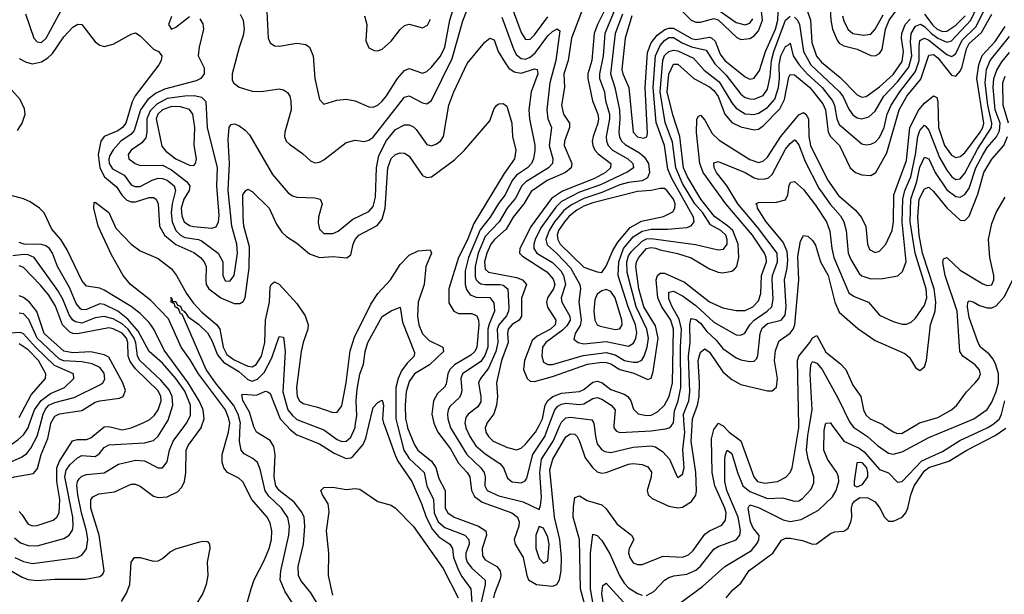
# Model space of a CAD drawing. Header units: inches. Extents: x 501365 to 657855, y 482276 to 547543.
# Tile 345 of 656: x 604253 to 608646, y 499246 to 501812. Entities that reach past the tile are written whole.
import ezdxf

# ---------------------------------------------------------------- set-up
doc = ezdxf.new("R2010")
doc.units = ezdxf.units.IN
doc.header["$MEASUREMENT"] = 0
doc.layers.add('A6409', color=7, linetype='Continuous')
doc.layers.add('A6500', color=7, linetype='Continuous')

msp = doc.modelspace()

# ---------------------------------------------------------------- linework, layer by layer
at = {"layer": 'A6409', "color": 5}
for points, elevation in [([(603941.4, 500000), (603943.6, 499983.6), (603993.4, 499873.4), (604017.1, 499797.1), (604030, 499774.8), (604050, 499753), (604070, 499739.6), (604090, 499734.6), (604130, 499741), (604230, 499770.1), (604313.9, 499786.1), (604332.1, 499807.9), (604348.6, 499870), (604378.7, 499941.3), (604390.1, 500000)], 2320), ([(603976.8, 500000), (603977.2, 499997.2), (603988, 499968), (604024.5, 499904.5), (604050, 499820.1), (604070, 499798.6), (604090, 499793.7), (604164, 499816), (604261.2, 499858.8), (604284.7, 499875.3), (604301.9, 499898.1), (604330, 499951.4), (604343.4, 500000)], 2340), ([(604017.9, 500000), (604030, 499974.2), (604066.5, 499930), (604090, 499882.6), (604107.3, 499867.3), (604130, 499864.2), (604170, 499882.9), (604245, 499935), (604270, 499958.7), (604290.2, 499990), (604293.8, 500000)], 2360), ([(604190, 499365.7), (604263, 499323), (604290, 499311.6), (604330, 499307), (604410, 499313.8), (604546.7, 499313.3), (604610, 499324.8), (604623.9, 499336.1), (604629.9, 499350.1), (604607.1, 499510), (604569.7, 499630), (604570, 499668), (604579.4, 499680.6), (604605.4, 499694.6), (604676.3, 499703.7), (604750, 499737.1), (604770, 499737.4), (604790, 499728.6), (604850, 499684.1), (604870, 499678.9), (604910, 499681.5), (604957.1, 499702.9), (604975.8, 499724.2), (604987.9, 499750), (604994.5, 499790), (604995.9, 499890), (605004.4, 499910), (605062, 499990), (605065.6, 500000)], 2220), ([(604230, 499498.2), (604255.8, 499475.8), (604290, 499463.3), (604330, 499461.8), (604450, 499495), (604473.1, 499510), (604487.7, 499532.3), (604491.5, 499550), (604489, 499591), (604454.6, 499770), (604460.4, 499799.6), (604475.9, 499824.1), (604510, 499855.5), (604530, 499866), (604590, 499861.3), (604606.9, 499873.1), (604630, 499901.6), (604650, 499912.8), (604810, 499921.7), (604850, 499933.3), (604870, 499952), (604900.3, 500000)], 2260), ([(604230.8, 499410.8), (604270, 499392.3), (604310, 499383.8), (604509.8, 499410.2), (604530, 499420.8), (604550, 499449), (604556.5, 499490), (604551.3, 499530), (604528.2, 499610), (604511.9, 499690), (604507.9, 499732.1), (604509.9, 499750.1), (604517.7, 499762.3), (604530, 499773.1), (604550, 499780.4), (604630, 499788.4), (604692.9, 499827.1), (604770, 499845.6), (604810, 499841.9), (604870, 499810.2), (604890, 499811.2), (604910, 499837.6), (604921.2, 499890), (604937, 499930), (604989.9, 500000)], 2240), ([(604250, 499615.5), (604262.9, 499602.9), (604290, 499559.8), (604310, 499551.8), (604330, 499552.5), (604402.7, 499577.3), (604418, 499590), (604429.1, 499610), (604431.2, 499668.8), (604418, 499750), (604418.9, 499810), (604430, 499840.5), (604488.1, 499931.9), (604510, 499937.9), (604550, 499936.7), (604570, 499944.1), (604630, 499993.2), (604650, 499995.5), (604710, 499980.9), (604750, 499989.7), (604775.3, 500000)], 2280), ([(605250.9, 499150), (605285, 499270), (605298.6, 499310), (605343.9, 499396.1), (605365.8, 499450), (605375.9, 499490), (605378.4, 499530), (605370, 499565.4), (605356.7, 499590), (605288.2, 499670), (605248.4, 499748.4), (605230, 499764.2), (605179.3, 499790), (605163, 499810), (605155.8, 499835.8), (605156.4, 499870), (605185.1, 499970), (605188.5, 500000)], 2180), ([(605493.8, 499170), (605436.5, 499256.5), (605415.4, 499310), (605417.2, 499350), (605454, 499510), (605457.3, 499550), (605449.3, 499589.3), (605421.6, 499630), (605364.1, 499684.1), (605347.4, 499707.4), (605325, 499805), (605314.3, 499834.3), (605293.1, 499853.1), (605253.8, 499873.8), (605241.2, 499890), (605234, 499930), (605236.8, 500000)], 2160), ([(605590, 499188.4), (605551.9, 499251.9), (605507.4, 499307.4), (605496.7, 499330), (605494.9, 499370), (605519.7, 499470), (605524.6, 499550), (605521.9, 499590), (605512, 499612), (605477.4, 499657.4), (605410, 499708.9), (605395.9, 499730), (605388.2, 499770), (605393.2, 499870), (605386.4, 499906.4), (605370, 499932.9), (605310, 499970.6), (605296.5, 499996.5), (605295.5, 500000)], 2140), ([(605442.7, 500000), (605460.6, 499980.6), (605490, 499958.8), (605590, 499918.2), (605656.1, 499876.1), (605710, 499852.8), (605730, 499855.1), (605738.8, 499861.2), (605785.8, 499914.2), (605797.2, 499942.8), (605810.8, 500000)], 2140), ([(605558.5, 500000), (605610, 499979.7), (605670, 499936.5), (605690, 499927.9), (605710, 499930.1), (605730, 499947.9), (605748.9, 499991.1), (605750.2, 500000)], 2160), ([(605880.1, 500000), (605927.6, 499867.6), (605940.6, 499840.6), (606002.8, 499750), (606046.7, 499646.7), (606065.7, 499590), (606094.7, 499534.7), (606122.5, 499502.5), (606171.8, 499470), (606184.3, 499450), (606188.2, 499410), (606210, 499353.1), (606225, 499325), (606265.2, 499270), (606270.3, 499209.7)], 2140), ([(605938.4, 500000), (605967.4, 499890), (605990, 499852.4), (606057.2, 499790), (606069.6, 499729.6), (606098.6, 499670), (606101.8, 499610), (606120.7, 499570), (606150, 499544.2), (606238.8, 499510), (606256.8, 499490), (606257.7, 499470), (606243.6, 499430), (606243.1, 499410), (606250.1, 499390), (606270, 499362.7), (606329, 499309), (606330.4, 499290), (606311.6, 499210)], 2160), ([(605980.9, 500000), (605983, 499990), (606014, 499914), (606029.4, 499890), (606090, 499840.1), (606110, 499812.5), (606123.1, 499763.1), (606150.7, 499710), (606150.9, 499630.9), (606162.8, 499610), (606190.7, 499590.7), (606300.5, 499550), (606332.8, 499530), (606336.2, 499510), (606316.3, 499450), (606318.3, 499418.3), (606330, 499400.3), (606382.4, 499370), (606396.8, 499350), (606399, 499330), (606395, 499310), (606370.7, 499250), (606367.6, 499230)], 2180), ([(606104.8, 500000), (606117.9, 499970), (606175.4, 499895.4), (606211, 499831), (606249, 499790), (606261, 499770), (606269.3, 499709.3), (606282.6, 499682.6), (606316.9, 499656.9), (606449.3, 499610), (606474.3, 499590), (606481.6, 499570), (606479.5, 499550), (606459.1, 499490), (606464.1, 499470), (606499.3, 499410), (606515.1, 499330), (606523.8, 499310), (606558.9, 499290), (606630, 499282.7), (606650, 499290.1), (606661.3, 499310), (606669, 499351), (606670.3, 499410), (606662.9, 499490), (606638.5, 499590), (606618.3, 499801.7), (606631.9, 499850), (606690, 499949.6), (606710, 499963.1), (606730, 499960.4), (606740.1, 499950), (606751.3, 499930), (606775.2, 499855.2), (606810, 499810.1), (606830, 499792.3), (606850, 499787.2), (606870, 499789.3), (606970, 499827.6), (606990.5, 499830.5), (607030, 499826), (607055.2, 499815.2), (607071.3, 499791.3), (607071, 499770), (607052.3, 499710), (607057.3, 499690), (607074.4, 499674.4), (607150, 499639.6), (607190, 499631.7), (607210, 499635.7), (607250, 499660.1), (607270, 499689.3), (607272.3, 499707.7), (607270.3, 499790), (607249.5, 499930), (607252.8, 500000)], 2220), ([(606172.1, 500000), (606175.2, 499990), (606247.3, 499870), (606310.1, 499810), (606325, 499790), (606329.7, 499770), (606328.3, 499730), (606339.3, 499710), (606390, 499686.3), (606499.2, 499659.2), (606570, 499624.9), (606577.3, 499642.7), (606581.8, 499678.2), (606574.3, 499790), (606581.5, 499850), (606632.7, 499930), (606663.4, 500000)], 2240), ([(606241.5, 500000), (606243.5, 499990), (606261.8, 499950), (606288.6, 499908.6), (606330, 499873.3), (606395.3, 499830), (606412.2, 499810), (606430, 499763.8), (606450, 499748.6), (606490, 499744.3), (606507.9, 499752.1), (606515.9, 499764.1), (606542.1, 499870), (606595.4, 499950), (606614.4, 500000)], 2260), ([(606333.7, 500000), (606329.6, 499990), (606332.2, 499970), (606343.9, 499950), (606365.1, 499930), (606430, 499900.9), (606470, 499891.1), (606490, 499898.5), (606510, 499916.3), (606554.7, 499970), (606570.1, 500000)], 2280), ([(606814.6, 499050), (606755.2, 499270), (606750, 499490), (606722.8, 499590), (606723.5, 499636.5), (606730, 499678.7), (606750, 499685.7), (606785.4, 499665.4), (606850, 499645.3), (606870, 499627.8), (606918.7, 499558.7), (606983.1, 499510), (606993.4, 499490), (606971.7, 499450), (606969.5, 499430.5), (606975, 499410), (606990, 499387.1), (607010, 499379), (607030, 499379.5), (607124.3, 499415.7), (607210, 499412.2), (607237.4, 499422.6), (607258.2, 499441.8), (607310, 499514), (607330, 499529.2), (607386.1, 499553.9), (607402.7, 499577.3), (607404.4, 499610), (607398.9, 499630), (607354, 499730), (607342.2, 499790), (607339.3, 499940.7), (607350, 499981.3), (607362.8, 500000)], 2180), ([(606815.4, 500000), (606821.5, 499950), (606830, 499918), (606850, 499891.3), (606863.9, 499883.9), (606890, 499879.4), (606990, 499903.6), (607068.4, 499908.4), (607090, 499904), (607122.7, 499882.7), (607152.4, 499850), (607186.7, 499770), (607190, 499767.2), (607210, 499783.1), (607217.8, 499810), (607211, 499891), (607220, 499970), (607218.1, 500000)], 2240), ([(606904.3, 500000), (606903.6, 499990), (606915, 499975), (606930, 499968.2), (607070, 499975.6), (607134.5, 499985.6), (607150.2, 499989.8), (607161, 499999), (607161.8, 500000)], 2260), ([(607050, 499240.5), (607081.9, 499258.1), (607130, 499308.6), (607150, 499320.8), (607171.8, 499328.2), (607230, 499336.5), (607270, 499354), (607290, 499371.2), (607350, 499446.7), (607370, 499459.8), (607450, 499489.6), (607466, 499510), (607468.8, 499531.2), (607458.7, 499590), (607408.5, 499710), (607399.6, 499750), (607398.8, 499850), (607401.4, 499870), (607410, 499889.1), (607430, 499875.2), (607455.1, 499790), (607480.2, 499730), (607510, 499704.5), (607590, 499674.4), (607656.2, 499676.2), (607710, 499661.6), (607730, 499664), (607745.6, 499674.4), (607784.6, 499715.4), (607796.7, 499743.3), (607796.2, 499770), (607770.3, 499850), (607764.3, 499890), (607770, 499954.4), (607777.5, 500000)], 2160), ([(607170, 499184.8), (607298.8, 499281.3), (607398.8, 499370), (607518.6, 499441.4), (607544.4, 499475.6), (607551.1, 499490), (607552.1, 499507.9), (607523.9, 499543.9), (607514.2, 499570), (607503.4, 499630), (607510, 499645), (607550, 499634.1), (607659.1, 499579.1), (607690, 499571.5), (607739.9, 499580.1), (607817.7, 499622.3), (607879.1, 499680.9), (607895.9, 499710), (607907.8, 499750), (607906.4, 499770), (607898.4, 499790), (607856.6, 499850), (607840.7, 499890), (607842.5, 499977.5), (607847.6, 500000)], 2140), ([(607388.9, 500000), (607390, 499999.4), (607419.1, 499970), (607470.9, 499930.9), (607528.3, 499770), (607545.4, 499750), (607577.7, 499742.3), (607634, 499750), (607671.7, 499768.3), (607690.7, 499789.3), (607699.7, 499810), (607730, 499990), (607729.7, 500000)], 2180), ([(607878.8, 500000), (607930.9, 499930), (607998.3, 499898.3), (608021.6, 499881.6), (608090, 499802.6), (608130, 499788), (608170, 499747.4), (608190, 499749.3), (608278.2, 499841.8), (608370, 499884.3), (608447.5, 499932.5), (608570, 499989.3), (608586.9, 500000)], 2140), ([(607967.3, 500000), (607972.8, 499992.8), (608036.1, 499950), (608080.4, 499910), (608130, 499876.6), (608150, 499871.5), (608190, 499881.4), (608310, 499946.7), (608439.6, 500000)], 2160), ([(608109.1, 500000), (608150, 499970.8), (608170, 499963.5), (608190, 499966.2), (608248.2, 500000)], 2180), ([(607405, 499230), (607434.9, 499265.1), (607470, 499295.2), (607508.4, 499351.6), (607613.9, 499430), (607651.9, 499488.1), (607670, 499497.2), (607690, 499497.2), (607745.6, 499485.6), (607790, 499469.3), (607808.9, 499471.1), (607870, 499517.5), (607890, 499524.3), (607930, 499527.9), (607943.5, 499536.5), (607950, 499541.6), (607962.1, 499570), (607965.9, 499590), (607963.7, 499630), (607969.2, 499650), (607978.1, 499661.9), (608001.6, 499678.4), (608037.3, 499677.3), (608070, 499658.5), (608091.1, 499631.1), (608111, 499590), (608130, 499571.9), (608152.3, 499572.3), (608190, 499589.8), (608207.3, 499610), (608216.4, 499630), (608229, 499690), (608244.5, 499730), (608290, 499797.5), (608310, 499812.1), (608399.3, 499840.7), (608479, 499890), (608605.2, 499954.8), (608652.9, 499987.1)], 2120), ([(605650, 499242.4), (605629.9, 499330), (605632.7, 499430), (605621.8, 499530), (605634.1, 499614.1), (605628.6, 499650), (605603.5, 499690), (605597, 499710), (605610, 499723), (605650, 499724.6), (605710, 499713.4), (605750, 499718), (605770, 499715.5), (605850, 499660.5), (605910, 499643.8), (605930, 499630.4), (606010, 499548.3), (606141.8, 499361.8), (606209.6, 499230)], 2120), ([(606820.8, 499150), (606799.1, 499270), (606799.1, 499430), (606810, 499514), (606830, 499508.4), (606850, 499486.7), (606886.5, 499426.5), (606929.4, 499329.4), (606950, 499295.3), (606970, 499275.1), (607010, 499249.5), (607030, 499241.6)], 2160), ([(604706.3, 499213.7), (604729, 499251), (604744.7, 499290), (604750.5, 499389.5), (604765.1, 499410), (604789.8, 499410.2), (604850, 499393.2), (604870, 499395.2), (604890, 499405.6), (604924.3, 499435.7), (604950, 499448.8), (605050, 499479), (605070, 499483.6), (605090, 499481.3), (605099.5, 499470), (605101.3, 499450), (605088.7, 499390), (605091.9, 499330), (605085, 499290), (605069.3, 499250), (605032.4, 499190)], 2180), ([(606865.3, 499150), (606849.9, 499250.1), (606854.6, 499285.4), (606870, 499295.9), (607010, 499142.7)], 2140)]:
    msp.add_lwpolyline(points, dxfattribs=dict(at, elevation=elevation))
for points, elevation in [([(607990, 499724.6), (607978.5, 499730), (607977.1, 499750), (607989, 499831), (607990, 499834), (608003.9, 499836.1), (608010, 499835.1), (608031, 499810), (608036.5, 499790), (608035.9, 499770), (608010, 499734.9)], 2120), ([(606570, 499548.3), (606555.6, 499510), (606555.7, 499450), (606570, 499406.2), (606590, 499384.9), (606610, 499394.9), (606615.2, 499470), (606610, 499500.4), (606590, 499541.4)], 2240)]:
    msp.add_lwpolyline(points, close=True, dxfattribs=dict(at, elevation=elevation))
at = {"layer": 'A6500', "color": 5}
for points, elevation in [([(607859, 502030), (607872.1, 501810), (607879.6, 501770), (607900.9, 501720.9), (607910, 501707.4), (607930, 501695.7), (607990, 501681), (608050, 501652.1), (608070, 501650.6), (608090, 501660.4), (608101.3, 501678.7), (608116.6, 501770), (608133, 501810), (608162.6, 501850)], 2420), ([(605353.1, 501910), (605361.1, 501730), (605370, 501708.7), (605390, 501695.2), (605410, 501693.4), (605490, 501707.5), (605530, 501702), (605545.7, 501690), (605561.5, 501650), (605569.4, 501550), (605590, 501456), (605610, 501435.5), (605667.4, 501452.6), (605710, 501457.6), (605750, 501450.1), (605810, 501422.5), (605830, 501421.6), (605850, 501430.8), (605870, 501447.8), (605890, 501471.9), (605938.5, 501550), (605970, 501585.4), (605990, 501594.6), (606050, 501573.9), (606070, 501581.4), (606090, 501600.1), (606130, 501649.1), (606149.7, 501690), (606172.1, 501810), (606214.9, 501950)], 2280), ([(606422.5, 501942.5), (606490, 501754.4), (606510, 501724.3), (606530, 501725.8), (606550, 501744.5), (606610, 501824.2)], 2280), ([(604277.9, 501837.9), (604315.3, 501730), (604330, 501712.8), (604350, 501710.9), (604371.4, 501730), (604467.1, 501910)], 2240), ([(607210, 501848.4), (607249.4, 501809.4), (607270, 501801.2), (607290, 501800.4), (607350, 501817.2), (607370, 501811.4), (607452.3, 501732.3), (607470, 501723.2), (607510, 501727.5), (607530, 501739.6), (607550, 501762.9), (607567.2, 501810), (607554, 501930)], 2420), ([(605236.3, 501836.3), (605250, 501810.4), (605254.1, 501770), (605250, 501742), (605231.4, 501688.6), (605200.5, 501570), (605201.3, 501541.3), (605208.3, 501528.3), (605231.4, 501511.4), (605290, 501493), (605330, 501491.8), (605410, 501503.5), (605430, 501499.2), (605447.3, 501487.3), (605457.8, 501470), (605462.8, 501450), (605464, 501410), (605435.3, 501310), (605433.7, 501290), (605442.2, 501270), (605456.5, 501256.5), (605514.6, 501214.6), (605550, 501182.2), (605570, 501173.4), (605590, 501176.5), (605610, 501186), (605710, 501263.2), (605750, 501273.8), (605790, 501268.2), (605810, 501273.9), (605830, 501287.8), (605970, 501466.4), (605990, 501472), (606050, 501440.1), (606070, 501436.8), (606089.5, 501450.5), (606181.8, 501638.2), (606230, 501807.7), (606250, 501856.9)], 2260), ([(606767, 501867), (606714.2, 501730), (606699.4, 501630), (606680.4, 501570), (606683.6, 501510), (606669.8, 501430), (606679.3, 501390), (606705.8, 501350), (606706, 501330), (606683.5, 501270), (606682.9, 501250), (606716.4, 501170), (606713.4, 501150), (606688.3, 501130), (606606.3, 501093.7), (606535.1, 501044.9), (606502.6, 500990), (606454.5, 500930), (606423.2, 500876.8), (606370.8, 500830), (606355.6, 500810), (606337.7, 500770), (606326.4, 500730), (606330, 500698.3), (606344.1, 500684.1), (606470, 500660.3), (606496.4, 500650), (606514.2, 500630), (606491.7, 500568.3), (606492.5, 500487.5), (606480.9, 500470), (606450, 500450.2), (606432.9, 500430), (606429, 500410), (606432.3, 500370), (606402, 500290), (606379.9, 500190), (606384, 500130), (606380.9, 500090), (606368.2, 500051.8), (606337.8, 500010), (606333.7, 500000)], 2280), ([(606864.1, 501855.9), (606830.3, 501790), (606815.7, 501750), (606806.4, 501630), (606787.9, 501570), (606787.2, 501550), (606808.3, 501450), (606832.9, 501390), (606835.4, 501370), (606832.8, 501350), (606810.9, 501290), (606807, 501270), (606809.4, 501250), (606819.2, 501230), (606833.7, 501213.7), (606890.6, 501170), (606889.2, 501150), (606866.1, 501130), (606817.3, 501102.7), (606674.2, 501045.8), (606626.2, 501013.8), (606534.4, 500890), (606484, 500790), (606483.6, 500770), (606496.1, 500756), (606605.6, 500685.6), (606633.3, 500653.3), (606640.7, 500630), (606635.1, 500610), (606607.5, 500570), (606603.3, 500550), (606607.7, 500527.7), (606644.7, 500470), (606641.4, 500450), (606621.4, 500430), (606561, 500399), (606540.1, 500379.9), (606505.5, 500290), (606500.5, 500250), (606516.6, 500210), (606530, 500197.8), (606550, 500195.9), (606630, 500218.4), (606786.8, 500273.2), (606850, 500283), (606870, 500281.7), (606890, 500274.6), (606930, 500249.4), (606993.7, 500233.7), (607055.1, 500204.9), (607070, 500211.3), (607079.4, 500240.6), (607101, 500390), (607090, 500445), (607038.2, 500530), (607015.4, 500610), (607001.3, 500710), (607004.9, 500730), (607016, 500750), (607050, 500789.8), (607070, 500794.9), (607090, 500792.4), (607110, 500784), (607188.3, 500768.3), (607248.2, 500748.2), (607330, 500699.2), (607370, 500684.4), (607390, 500682.1), (607430, 500688.8), (607442.2, 500697.8), (607452.8, 500710), (607462.1, 500750), (607458, 500810), (607434.4, 500870), (607411.7, 500891.7), (607353.1, 500933.1), (607291.7, 501010), (607232, 501110), (607215.4, 501150), (607198, 501290), (607166.7, 501386.7), (607142.3, 501490), (607150, 501568.4), (607170, 501613.7), (607190, 501614.2), (607260.3, 501550), (607330, 501511.7), (607350, 501496), (607369, 501469), (607399.3, 501390), (607430, 501352.4), (607470, 501332.9), (607530, 501320.2), (607550, 501323.9), (607570, 501338.2), (607645.3, 501414.7), (607664.7, 501455.3), (607684.7, 501555.3), (607690, 501566.9), (607710, 501565.9), (607778.8, 501510), (607836.4, 501436.4), (607847.8, 501410), (607859.8, 501310), (607871.1, 501291.1), (607910.6, 501250), (607957.7, 501150), (607982.3, 501130), (608010, 501119), (608050, 501116.6), (608072.3, 501130), (608122.6, 501217.4), (608177.2, 501410), (608210.6, 501470), (608274, 501546), (608310, 501654.4), (608330, 501656.2), (608350, 501641.4), (608410, 501564.2), (608430, 501560.1), (608450, 501581.9), (608458.4, 501601.6), (608477.7, 501682.3), (608490, 501705.7), (608545, 501755), (608590, 501837.4)], 2320), ([(606904.9, 501850), (606863.5, 501750), (606856, 501650), (606839.9, 501570), (606839.8, 501550), (606862.5, 501490), (606867.3, 501450), (606884.1, 501390), (606884.4, 501370), (606869.5, 501290), (606870.7, 501270), (606879, 501250), (606898.3, 501230), (606966.1, 501190), (606987.9, 501170), (606991.4, 501150), (606966.9, 501133.1), (606844.8, 501075.2), (606750, 501041.8), (606670, 501000.7), (606644.6, 500975.4), (606578.1, 500881.9), (606553.1, 500830), (606546.7, 500810), (606546.4, 500790), (606559.9, 500770), (606630, 500727.3), (606666.9, 500690), (606679.5, 500670), (606687.8, 500630), (606669, 500570), (606671.2, 500551.2), (606708.2, 500488.2), (606708.6, 500470), (606694.7, 500445.3), (606674.8, 500425.2), (606599.7, 500370), (606585.7, 500350), (606582, 500310), (606590, 500282.2), (606610, 500272.3), (606630, 500272.9), (606767.6, 500312.4), (606870, 500326.5), (606910, 500315.2), (606951.9, 500290), (606990, 500282.2), (607010, 500283), (607028.4, 500291.6), (607039.4, 500310), (607052.9, 500350), (607058.5, 500390), (607050.7, 500430), (607004.1, 500530), (606963.1, 500683.1), (606961.8, 500730), (606970, 500757.5), (606982.5, 500777.5), (607030, 500823.2), (607050, 500832.7), (607070, 500835.6), (607268.6, 500808.6), (607370, 500783.6), (607392.8, 500787.2), (607409.9, 500810.1), (607410.2, 500830), (607403.6, 500850), (607381, 500870), (607335.6, 500895.6), (607300.3, 500950), (607265.1, 500990), (607210, 501081.1), (607180.1, 501150), (607165.5, 501265.5), (607133.4, 501353.4), (607110.6, 501490), (607122.2, 501630), (607130, 501651.6), (607149.2, 501670.8), (607170, 501676.3), (607190, 501673), (607259.7, 501639.7), (607306.7, 501586.7), (607373.9, 501533.9), (607430, 501440.5), (607450, 501417), (607490, 501391.5), (607530, 501388.7), (607550, 501394.7), (607590, 501419.3), (607622.3, 501457.7), (607638.9, 501510), (607643.1, 501550), (607641.3, 501610), (607648.5, 501650), (607670, 501693.1), (607682.3, 501697.7), (607690, 501706.7), (607704.6, 501650), (607730.6, 501610), (607766.7, 501570), (607834.2, 501510), (607879.2, 501450), (607889, 501429), (607899, 501370), (607910, 501344.2), (608010, 501257.3), (608030, 501252.7), (608050, 501255.8), (608070, 501265.1), (608090, 501286.1), (608110, 501330), (608123.8, 501390), (608140.9, 501430), (608180.1, 501490), (608250, 501580.1), (608266.2, 501630), (608265.7, 501694.3), (608270, 501719.5), (608290, 501730), (608310, 501721.3), (608390, 501656.4), (608410, 501647.1), (608416, 501650), (608430, 501660.7), (608458.6, 501721.4), (608519.4, 501780.6), (608554.7, 501850)], 2340), ([(606983.7, 501830), (606955, 501730), (606938.9, 501590), (606943.5, 501570), (606970.5, 501510), (606989.7, 501310), (607010, 501289.7), (607036.7, 501283.3), (607051.5, 501288.5), (607054.4, 501305.6), (607043.4, 501510), (607054.4, 501665.6), (607070.7, 501709.3), (607097.6, 501742.4), (607131.7, 501768.3), (607150, 501774.3), (607170, 501774), (607250, 501728), (607270, 501723.9), (607330, 501734.2), (607341.7, 501730), (607355.9, 501715.9), (607378.3, 501658.3), (607399.9, 501630), (607490, 501556.6), (607510, 501547.2), (607530, 501550.6), (607554.1, 501585.9), (607580.8, 501670), (607625.6, 501770), (607636, 501810), (607638.7, 501881.3)], 2380), ([(607370, 501855.5), (607450, 501800.2), (607490, 501789.4), (607510, 501797.2), (607523.4, 501816.6)], 2440), ([(607710, 501822.7), (607722.7, 501810), (607732.6, 501790), (607750.8, 501670), (607783.2, 501610), (607910.4, 501490), (607927.5, 501467.5), (607951.9, 501411.9), (607970, 501386.5), (607990, 501374.1), (608010, 501369.6), (608042.3, 501377.7), (608070, 501404.1), (608108.4, 501470), (608170, 501535.3), (608219.5, 501600.5), (608233.2, 501650), (608227, 501713), (608230, 501750), (608250, 501783.1), (608271.7, 501791.7), (608290, 501781.7), (608321.8, 501750), (608350, 501729.5), (608390, 501711.8), (608410, 501718.4), (608497.5, 501810), (608526.8, 501873.2)], 2360), ([(607768.5, 501848.5), (607781, 501810), (607787.7, 501710), (607808.9, 501648.9), (607830, 501622.1), (607914.4, 501554.4), (607990, 501476.9), (608010, 501466), (608030, 501468.8), (608090, 501512.4), (608150, 501567.8), (608190, 501624.9), (608197.1, 501670), (608187.5, 501730), (608188.8, 501750), (608204.5, 501790), (608225.8, 501814.2)], 2380), ([(605056.7, 501816.7), (605070, 501793), (605072.2, 501770), (605053.2, 501690), (605049.5, 501650), (605076.5, 501596.5), (605075.9, 501570), (605060.6, 501550), (605040.7, 501539.3), (604898.1, 501501.9), (604857.9, 501482.1), (604823.9, 501456.1), (604791.5, 501410), (604763.2, 501316.8), (604750, 501301.5), (604704.1, 501270), (604669, 501231), (604654.6, 501205.4), (604650.4, 501190), (604652.3, 501170), (604666.6, 501146.6), (604718.4, 501118.4), (604750, 501074.3), (604766.5, 501066.5), (604790, 501067.5), (604844.4, 501095.6), (604870, 501103.7), (604890, 501103.2), (604910, 501094.9), (604941.2, 501070), (604948.5, 501050), (604933.4, 500990), (604928.8, 500950), (604933.3, 500910), (604949.5, 500870), (604969.5, 500849.5), (604990, 500839.9), (605050, 500831), (605064.6, 500824.6), (605138.3, 500770), (605158.5, 500730), (605159.8, 500670), (605170, 500645.5), (605190, 500644.6), (605209.8, 500670), (605225.1, 500770), (605220.9, 500810), (605199.3, 500890), (605182.3, 501050), (605189.1, 501170), (605183, 501277), (605188, 501332), (605195.8, 501344.2), (605210, 501347.6), (605230, 501339.1), (605258.8, 501318.8), (605277.9, 501297.9), (605381.1, 501121.1), (605450, 501039.4), (605470, 501025.7), (605490, 501019.4), (605570, 501015.8), (605594, 501010), (605602.4, 500990), (605586.2, 500930), (605584.8, 500904.8), (605590, 500877), (605610, 500857), (605650, 500857.1), (605673, 500867), (605738.5, 500921.5), (605810, 500955.3), (605830, 500977.3), (605840.6, 501019.4), (605844.6, 501150), (605854.5, 501205.5), (605890, 501272.5), (605930, 501321.5), (605970, 501342.2), (605990, 501342.8), (606010, 501333.7), (606021.8, 501321.9), (606070, 501255), (606090, 501249.5), (606110, 501256), (606130, 501270.2), (606143.1, 501290), (606167.7, 501430), (606190, 501490.3), (606250, 501617), (606327.7, 501712.3), (606350, 501730.2), (606370, 501722), (606387.9, 501670), (606419.2, 501619.2), (606435.9, 501595.9), (606459.2, 501579.2), (606490, 501572.7), (606550, 501592.9), (606561.1, 501590), (606564.5, 501570), (606535.7, 501490), (606524.9, 501410), (606527.5, 501370), (606551.3, 501251.3), (606552, 501228), (606544.9, 501190), (606535.9, 501170), (606518, 501150), (606470, 501117.2), (606450, 501094.6), (606418.4, 501030), (606388.6, 500991.4), (606351.7, 500930), (606307, 500873), (606255, 500750), (606240.6, 500690), (606240.3, 500630), (606246.9, 500606.9), (606262.7, 500582.7), (606290, 500572.6), (606350, 500571.7), (606368.3, 500548.3), (606371.1, 500510), (606347.1, 500452.9), (606342.2, 500430), (606341.6, 500350), (606328.2, 500311.8), (606310, 500285.3), (606229.2, 500230), (606221, 500210), (606224.9, 500155.1), (606221.6, 500138.4), (606214.7, 500125.3), (606173.9, 500086.1), (606165.1, 500070), (606161.4, 500050), (606162.6, 500030), (606172.1, 500000)], 2240), ([(604930, 501826.3), (604916.1, 501790), (604930, 501770.3), (604950, 501778.3), (605010, 501825.7)], 2240), ([(605791.8, 501830), (605801, 501790), (605797, 501717), (605810, 501686.8), (605833.9, 501673.9), (605850, 501673.1), (605870, 501679.8), (605910, 501716.2), (605950, 501768.7), (605970, 501786.9), (605990, 501792.3), (606050, 501775.7), (606072.2, 501787.8), (606085.9, 501814.1)], 2320), ([(606403.9, 501824), (606457.3, 501677.3), (606470, 501655.6), (606490, 501638.4), (606510, 501636.2), (606530, 501644.2), (606554.7, 501665.3), (606610, 501740.3), (606630, 501759.4), (606650.6, 501770.6), (606662.5, 501762.5), (606644.7, 501630), (606618.4, 501530), (606605.1, 501410), (606609.7, 501370), (606625.2, 501330), (606615.4, 501250), (606632.2, 501190), (606629.6, 501170), (606612, 501150), (606511.5, 501088.5), (606492.6, 501070), (606465.2, 501014.8), (606428.1, 500970), (606391.7, 500910), (606330, 500844.1), (606299, 500770), (606285, 500710), (606285.1, 500665.1), (606289.6, 500649.6), (606299.4, 500639.4), (606310, 500632.5), (606329.6, 500629.6), (606396.5, 500630), (606410, 500626), (606430.3, 500610.3), (606435.3, 500524.7), (606434.3, 500510), (606425.5, 500490), (606391.3, 500450), (606383.7, 500430), (606385.7, 500370), (606377.6, 500330), (606344.3, 500255.7), (606308.8, 500210), (606300.3, 500190), (606310.4, 500130), (606310, 500106), (606297, 500083), (606253.7, 500050), (606244.1, 500035.9), (606239.5, 500010), (606241.5, 500000)], 2260), ([(606942.8, 501837.2), (606909.1, 501750), (606888.8, 501570), (606908.8, 501508.8), (606928.6, 501410), (606931.3, 501370), (606925.7, 501310), (606928.7, 501288.7), (606938.7, 501270), (606955.1, 501255.1), (607017.9, 501217.9), (607039.7, 501199.7), (607058.4, 501170), (607063.6, 501130), (607054.2, 501105.8), (607030, 501092.1), (606970, 501085), (606930, 501074.6), (606850, 501040.8), (606770, 501014.2), (606714.7, 500985.3), (606680.7, 500959.3), (606639.4, 500910), (606614.7, 500870), (606600.2, 500830), (606606.3, 500806.3), (606650, 500768.3), (606710, 500704.6), (606751.9, 500630), (606755.5, 500610), (606748.2, 500551.8), (606758.7, 500470), (606753, 500447), (606730.7, 500410), (606726, 500386), (606744.6, 500370), (606770, 500363.9), (606870, 500374.4), (606970, 500354.2), (606991.8, 500368.2), (607002, 500390), (607006.2, 500413.8), (606999.9, 500450), (606967.8, 500530), (606923.1, 500670), (606925.5, 500730), (606947.3, 500790), (606990, 500841.8), (607030, 500868.3), (607070, 500877.2), (607142.8, 500877.2), (607230, 500883.9), (607249, 500891), (607261.7, 500910), (607258.7, 500930), (607163, 501103), (607144.8, 501144.8), (607129.7, 501250), (607093.1, 501353.1), (607079.7, 501510), (607089.8, 501650), (607110, 501696.3), (607130, 501719.4), (607150, 501733), (607170, 501731.9), (607208.5, 501708.5), (607250, 501691.1), (607315.8, 501675.8), (607354.7, 501614.7), (607404.8, 501564.8), (607470, 501479.1), (607490, 501465), (607510, 501458.2), (607530, 501457.7), (607570, 501474.1), (607590, 501501.6), (607601.2, 501558.8), (607607.3, 501630), (607617.3, 501670), (607670, 501810.1), (607690, 501827.7)], 2360), ([(607924, 501830), (607930, 501806.8), (607948.5, 501770), (607971, 501751), (608017.4, 501742.6), (608050, 501748.2), (608070, 501770.1), (608105.5, 501834.5)], 2440), ([(608290, 501837.5), (608327.3, 501787.3), (608347, 501770), (608370, 501759.4), (608390, 501760.3), (608430, 501787.8), (608472, 501830)], 2380), ([(604250, 501638.5), (604282.1, 501622.1), (604310, 501614.8), (604350, 501623.7), (604378.6, 501641.4), (604399.3, 501660.7), (604450, 501735.6), (604490, 501778.3), (604512, 501792), (604530.2, 501790.2), (604590, 501713), (604610, 501698.4), (604630, 501692.2), (604670, 501702.3), (604750, 501748.2), (604770, 501753), (604790, 501739.5), (604850, 501680.4), (604872.4, 501670), (604886.4, 501650), (604884.2, 501630), (604873.8, 501610), (604767.3, 501472.7), (604754.9, 501445.1), (604726.8, 501350), (604710.7, 501330), (604690, 501316.2), (604629.4, 501290.6), (604615.1, 501270), (604602.3, 501210), (604610.3, 501150), (604630.4, 501110.4), (604685.1, 501065.1), (604710, 501027.2), (604730, 501006.5), (604750, 500998.8), (604770, 500999), (604830, 501017.5), (604850, 501017.9), (604862, 501010), (604871.2, 500990), (604876.7, 500890), (604899.5, 500850), (604950, 500808.1), (605030, 500772.5), (605058.9, 500750), (605075.5, 500730), (605084.2, 500710), (605082.7, 500650), (605085.4, 500630), (605096.7, 500610), (605150, 500569.4), (605210, 500544.8), (605235.1, 500544.9), (605250, 500554), (605258.7, 500570), (605276.3, 500703.7), (605277.4, 500797.4), (605253.4, 500890), (605249.3, 500930.7), (605248.8, 501030), (605262, 501050), (605270, 501054.6), (605290, 501044.9), (605365.6, 500970), (605399.2, 500899.2), (605422.9, 500862.9), (605443.8, 500843.8), (605490, 500814.7), (605546.5, 500766.5), (605590, 500749.5), (605650, 500754), (605712.1, 500747.9), (605730, 500762.4), (605741.3, 500810), (605749.9, 500830), (605766, 500850), (605847.1, 500892.9), (605870, 500921.6), (605882.9, 500970), (605895.1, 501150), (605910, 501192.3), (605930, 501210.8), (605950, 501217.3), (605970, 501215.5), (605990, 501202.3), (606050, 501116.6), (606070, 501106.6), (606090, 501110.1), (606193.4, 501186.6), (606237.2, 501230), (606350, 501360.9), (606370, 501415.5), (606381.6, 501430), (606390, 501435.6), (606410, 501438), (606425.9, 501425.9), (606449, 501350), (606452, 501290), (606465.8, 501230), (606459.9, 501190), (606414.2, 501125.8), (606278.5, 500901.5), (606250, 500826.2), (606210.5, 500750), (606167.5, 500610), (606167.7, 500547.7), (606189.7, 500509.7), (606210, 500500.3), (606270, 500499.9), (606293.2, 500490), (606300.2, 500470), (606300.9, 500450), (606293, 500350), (606283.6, 500330), (606266.4, 500313.6), (606193.2, 500270), (606171.8, 500250), (606162.8, 500230), (606156.2, 500183.8), (606148.7, 500171.3), (606117.4, 500142.6), (606099.1, 500110), (606091.4, 500050), (606100.4, 500010), (606104.8, 500000)], 2220), ([(606570.1, 500000), (606585.5, 500030), (606597, 500090), (606610, 500112), (606631.4, 500128.6), (606670, 500143.7), (606750, 500150.9), (606770, 500161.2), (606810, 500192.7), (606830, 500197.1), (606850, 500192.4), (606890, 500160.9), (606950, 500140.2), (606966.3, 500130), (606979.7, 500110), (606992.1, 500072.1), (607012, 500052), (607050, 500044), (607070, 500046.1), (607099.3, 500060.7), (607130, 500090.1), (607150.3, 500129.7), (607165.7, 500190), (607169.6, 500430), (607158, 500470), (607117.4, 500530), (607100.5, 500570), (607092.5, 500650), (607099.3, 500670), (607110, 500680.1), (607130, 500679.9), (607219.6, 500639.6), (607330, 500552.2), (607390, 500525.2), (607450, 500513.5), (607490, 500513), (607523.9, 500530), (607550, 500556.3), (607560.1, 500590), (607562.1, 500670), (607584.6, 500730), (607584.2, 500750), (607575.8, 500770), (607523, 500850), (607403.5, 500990), (607302, 501130), (607287.5, 501170), (607272.2, 501307.8), (607273.7, 501366.3), (607280.5, 501379.5), (607290, 501385.2), (607310, 501363.2), (607343.3, 501303.3), (607373.9, 501273.9), (607510, 501187.8), (607550, 501174), (607570, 501179.7), (607590, 501197.6), (607648.5, 501290), (607730, 501386.9), (607750, 501397.2), (607760.5, 501390), (607772.8, 501370), (607773.5, 501290), (607781.4, 501250), (607857.5, 501097.5), (607907, 501027), (607981.9, 500961.9), (608009, 500929), (608028.8, 500888.8), (608036.3, 500810), (608045.2, 500785.2), (608070, 500773), (608090, 500778.9), (608118.3, 500810), (608146, 500870), (608151.2, 500908.8), (608154, 501030), (608210, 501183.8), (608224, 501330), (608264.3, 501410), (608290, 501439.3), (608330, 501472.5), (608344.5, 501464.5), (608350, 501446), (608353.1, 501330), (608379, 501250), (608410, 501207.8), (608430, 501196.9), (608450, 501201.3), (608470, 501218.2), (608538.2, 501310), (608550.2, 501330), (608554.7, 501350), (608523.7, 501550), (608532.9, 501610), (608547.3, 501652.7), (608604.9, 501715.1), (608650, 501781.6)], 2280), ([(607161.8, 500000), (607170, 500011.7), (607174.1, 500065.9), (607191.2, 500110), (607202.9, 500170), (607201.3, 500350), (607206.1, 500430), (607195.1, 500475.1), (607164.2, 500530), (607150, 500565.5), (607150, 500595), (607170, 500600.3), (607210, 500578.3), (607270, 500535.4), (607350, 500461.6), (607450, 500405.1), (607470, 500402.5), (607487.8, 500412.2), (607511.2, 500450), (607529.6, 500470), (607588.3, 500510), (607608.8, 500530), (607615.3, 500564.7), (607610, 500650), (607612.4, 500670), (607634.2, 500730), (607632, 500770), (607545.1, 500885.1), (607457.9, 500990), (607409, 501069), (607361.3, 501130), (607351.8, 501150), (607350, 501172.2), (607370, 501179.2), (607490, 501129.6), (607530, 501106.2), (607550, 501100.6), (607578.9, 501101.1), (607593.7, 501106.3), (607610, 501121), (607670, 501234.3), (607690, 501259.3), (607710, 501275.5), (607713.6, 501273.6), (607730, 501252.7), (607758.1, 501178.1), (607819.2, 501059.2), (607868.9, 500988.9), (607915.4, 500935.4), (607929.7, 500910), (607941.2, 500870), (607950.1, 500770.1), (607961.4, 500741.4), (607999.3, 500679.3), (608010, 500667.9), (608050, 500655.1), (608103.7, 500656.3), (608171.7, 500668.3), (608192.7, 500687.3), (608208.9, 500731.1), (608190.5, 500910), (608193, 501010), (608203, 501050), (608228.5, 501110), (608249.5, 501210), (608260.6, 501290), (608270, 501316.6), (608290, 501341.2), (608295.8, 501335.8), (608310, 501318.9), (608357.3, 501197.3), (608390, 501139.4), (608412.1, 501110), (608430, 501098.9), (608450, 501100.7), (608470, 501127.2), (608525.9, 501234.1), (608588.6, 501330), (608591.2, 501350), (608572.9, 501430), (608561.4, 501530), (608567.5, 501590), (608583.1, 501630), (608670, 501736.6)], 2260), ([(607218.1, 500000), (607215.1, 500050), (607238, 500110), (607243.5, 500150), (607237, 500310), (607244.3, 500370), (607243, 500450), (607246.7, 500473.3), (607250, 500477), (607270, 500473.4), (607290, 500456.6), (607319, 500419), (607360.4, 500380.4), (607390, 500344.3), (607450, 500302.4), (607470, 500292.8), (607510, 500285), (607530, 500286.7), (607541.3, 500298.7), (607547.1, 500312.9), (607557.4, 500410), (607565.5, 500434.5), (607590, 500455.1), (607650.4, 500469.6), (607667.8, 500492.2), (607672.6, 500530), (607666.1, 500650), (607677.8, 500702.2), (607680.6, 500739.4), (607676.6, 500776.6), (607659, 500819), (607584, 500910), (607544.4, 500970), (607543.3, 500983.3), (607537.6, 500990), (607550, 500995.6), (607630, 500996.6), (607670, 501008.3), (607680.5, 501030), (607686.5, 501073.5), (607694.2, 501085.8), (607710, 501089.4), (607750, 501053.3), (607803.9, 500984), (607852.4, 500910), (607867.5, 500867.5), (607876, 500790), (607885.8, 500750), (607952.5, 500592.5), (607975.9, 500575.9), (608040.2, 500550), (608090, 500492.8), (608150, 500463.5), (608190, 500452), (608210, 500452.8), (608230, 500460.6), (608250, 500479.7), (608290, 500537.3), (608301.2, 500570), (608297.4, 500610), (608248.9, 500770), (608226.5, 500910), (608229.3, 501010), (608256.1, 501090), (608270, 501153.4), (608290, 501198.2), (608310, 501190.2), (608337.6, 501130), (608390, 501052), (608430, 501022.6), (608450, 501019), (608470, 501031.4), (608490, 501059.3), (608519.6, 501150), (608550, 501208.5), (608570, 501240.8), (608611.7, 501288.3), (608624.3, 501315.7), (608627.3, 501350), (608605.8, 501410), (608597.2, 501510), (608600, 501550), (608613.2, 501586.8), (608635.8, 501624.2), (608670, 501665.7)], 2240), ([(608665.7, 501350), (608641.2, 501430), (608639.8, 501530), (608650, 501560.5)], 2220), ([(604242.1, 501317.9), (604263.6, 501350), (604276.3, 501390), (604274.6, 501414.6), (604255.4, 501455.4), (604217.9, 501497.9)], 2220), ([(607252.8, 500000), (607254.2, 500030), (607276.6, 500090), (607283.9, 500130), (607286.6, 500190), (607280.6, 500290), (607290, 500327.5), (607310, 500342.1), (607330, 500327.5), (607390, 500239.4), (607430, 500205.6), (607470, 500183.1), (607590, 500155.2), (607610, 500154.3), (607629.1, 500170.9), (607634.7, 500210), (607620.6, 500290), (607624.6, 500335.4), (607641.5, 500378.5), (607690, 500411.8), (607703.8, 500430), (607711.6, 500450), (607729, 500650), (607724.9, 500755.1), (607736.9, 500823.1), (607750, 500848.9), (607770, 500846), (607790, 500826.7), (607804.4, 500804.4), (607826.2, 500730), (607860.2, 500670), (607890, 500550.2), (607910, 500506.5), (607993.1, 500433.1), (608070, 500379.6), (608201.8, 500321.8), (608223, 500303), (608250, 500259.3), (608262, 500250), (608270, 500245.7), (608290, 500261.3), (608299.4, 500290), (608317.1, 500450), (608337.3, 500510), (608340.1, 500550), (608333.2, 500610), (608281, 500770), (608265.8, 500850), (608260.1, 500930), (608265.8, 501010), (608290, 501056.8), (608310, 501063.6), (608330, 501045.4), (608390, 500971.9), (608450, 500917.2), (608470, 500915.9), (608490, 500934.2), (608527.7, 501032.3), (608555.5, 501130), (608590, 501189.2), (608643.7, 501250), (608660, 501290)], 2220), ([(605065.6, 500000), (605076.4, 500030), (605071.6, 500070), (605054, 500110), (605003.8, 500190), (604896.6, 500336.6), (604851.7, 500430), (604830, 500459.1), (604790, 500500.1), (604750, 500530.9), (604630, 500604.8), (604610, 500612.8), (604550, 500621.5), (604530, 500647.8), (604465, 500785), (604436.1, 500830), (604395.9, 500875.9), (604361.2, 500950), (604341.5, 500970), (604298.9, 500998.9), (604270, 501011.8), (604208.2, 501028.2)], 2220), ([(608248.2, 500000), (608268.3, 500011.7), (608350, 500036), (608410.6, 500070), (608434.9, 500090), (608478, 500150), (608516.8, 500190), (608532.7, 500210), (608539.3, 500230), (608533.6, 500250), (608515.8, 500270), (608460.8, 500310), (608447.5, 500330), (608436.5, 500510), (608382.9, 500670), (608372.3, 500727.7), (608375.6, 500744.4), (608390, 500750.2), (608450, 500693.1), (608550, 500632.1), (608570, 500624.3), (608590, 500628.3), (608599.5, 500650), (608599.6, 500670), (608581.2, 500750), (608576.2, 500830), (608590, 500901.7), (608610, 500950.9), (608650, 501020.2)], 2180), ([(605188.5, 500000), (605189.7, 500010), (605186.5, 500030), (605170.4, 500070.4), (605051.1, 500230), (605013.7, 500293.7), (604973.7, 500350), (604916, 500476), (604837.4, 500557.4), (604747.3, 500630), (604714, 500670), (604662.1, 500762.1), (604602.4, 500890), (604583.1, 500970), (604585, 500995), (604590, 500996.5), (604650, 500951), (604681.2, 500881.2), (604750, 500809.1), (604790, 500780.5), (604870, 500745.5), (604930, 500698.7), (604952.5, 500670), (604997.3, 500590), (605027.3, 500547.3), (605066.1, 500506.1), (605131.1, 500451.1), (605146.4, 500430), (605160.1, 500350), (605177.4, 500317.4), (605210, 500292.8), (605270, 500265.2), (605290, 500262.3), (605307.4, 500272.6), (605331.9, 500310), (605346.9, 500370), (605349.2, 500470), (605367.4, 500550), (605370, 500617.1), (605375, 500630), (605390, 500641.9), (605410, 500631.7), (605490, 500545.2), (605526.1, 500490), (605540.4, 500450), (605538.6, 500430), (605517, 500370), (605507.9, 500330), (605488, 500170), (605491.2, 500130), (605501.9, 500110), (605517.8, 500097.8), (605582.2, 500082.2), (605650, 500058.2), (605670, 500059.2), (605690, 500087), (605709.1, 500190.9), (605726.8, 500333.2), (605746.3, 500393.7), (605818.8, 500541.2), (605851.4, 500588.6), (605906.6, 500650), (605950, 500718.4), (605990, 500760.2), (606030, 500779.2), (606083.8, 500783.8), (606090.7, 500770), (606065.1, 500710), (606056.8, 500630), (606030.6, 500550), (606027.4, 500487.4), (606033.9, 500450), (606050, 500408.4), (606079.1, 500379.1), (606141.2, 500350), (606144.4, 500330), (606080.7, 500270), (606014.9, 500230), (605990, 500196.1), (605977.8, 500150), (605972.6, 500090), (605974.4, 500030), (605980.9, 500000)], 2180), ([(604989.9, 500000), (604997.4, 500010), (605015.4, 500044.6), (605015.5, 500090), (604990, 500152.7), (604950, 500209.1), (604890, 500278.7), (604830, 500329.9), (604780.8, 500420.8), (604735, 500475), (604690.1, 500510.1), (604630, 500540.5), (604610, 500543.6), (604550, 500517.2), (604530, 500516.5), (604521.9, 500521.9), (604504, 500544), (604475.5, 500615.5), (604420.9, 500710), (604398.4, 500770), (604386.2, 500790), (604370, 500801.8), (604350, 500808.7), (604273.2, 500810), (604250, 500816.8)], 2240), ([(604900.3, 500000), (604915.7, 500024.3), (604936.6, 500090), (604933, 500130), (604918.9, 500158.9), (604882.1, 500202.1), (604788.9, 500290), (604778.7, 500310), (604770.8, 500369.2), (604763.5, 500390), (604736.3, 500430), (604710, 500454.3), (604670, 500476.8), (604630, 500486.9), (604590, 500480.2), (604530, 500456.8), (604502, 500462), (604489.8, 500469.8), (604473.3, 500493.3), (604444.7, 500564.7), (604422.7, 500602.7), (604317.3, 500750), (604290, 500761.8), (604270, 500763.7), (604222.6, 500757.4)], 2260), ([(604775.3, 500000), (604807.1, 500012.9), (604833.6, 500026.4), (604854.4, 500045.6), (604871, 500070), (604884.4, 500110), (604882.3, 500130), (604870, 500154.5), (604770, 500253.1), (604745.1, 500285.1), (604736.6, 500310), (604735.9, 500370), (604729.7, 500390), (604710, 500411.5), (604670, 500432.2), (604650, 500435.9), (604510, 500409), (604490, 500410.4), (604477, 500417), (604443.4, 500450), (604412.3, 500532.3), (604381.9, 500581.9), (604346.2, 500626.2), (604270, 500705.6), (604250, 500713.2)], 2280), ([(608439.6, 500000), (608510, 500029), (608570, 500071.3), (608590, 500103.6), (608610, 500151.8), (608620.6, 500190), (608621, 500230), (608609, 500270), (608595.9, 500295.9), (608578.4, 500318.4), (608540.6, 500350), (608529.2, 500369.2), (608490, 500481.4), (608481.8, 500530), (608483.2, 500550), (608490, 500557.1), (608507.6, 500552.4), (608535.9, 500535.9), (608570, 500524.8), (608590, 500525.2), (608610, 500533.6), (608645.4, 500574.6), (608690, 500661.7)], 2160), ([(604390.1, 500000), (604392.1, 500010), (604410, 500042.1), (604430, 500051.9), (604530, 500066.7), (604590, 500103.7), (604610, 500110.4), (604698.7, 500121.3), (604714.6, 500130), (604724.1, 500155.9), (604713.1, 500190), (604650, 500305), (604630, 500315.6), (604570, 500329), (604490, 500324.8), (604450, 500332), (604362.2, 500410), (604329.5, 500509.5), (604296.1, 500550), (604270, 500570.9), (604250, 500579.4)], 2320), ([(605236.8, 500000), (605237.2, 500010), (605227, 500050), (605206, 500090), (605125.7, 500190), (605085.3, 500250), (604977, 500497), (604970, 500498.9), (604961.5, 500521.5), (604946.6, 500530), (604943.8, 500543.8), (604928, 500550), (604929.6, 500569.6), (604926, 500570), (604930.2, 500570), (604934.2, 500554.2), (604950, 500553.7), (604956.5, 500536.5), (604970, 500532.7), (604975.8, 500515.8), (604986, 500510), (604985.8, 500505.8), (604990, 500507), (605004.8, 500484.8), (605050, 500452.8), (605090, 500413.7), (605110, 500378.8), (605136, 500316), (605162.1, 500282.1), (605230, 500241.1), (605270, 500205.5), (605290, 500197.8), (605313.9, 500206.1), (605343.2, 500236.8), (605377.4, 500302.6), (605410, 500397.6), (605430, 500394.4), (605437.9, 500330), (605427.5, 500150), (605449.5, 500069.5), (605470, 500043.7), (605490, 500027), (605558.5, 500000)], 2160), ([(605750.2, 500000), (605756.4, 500043.5), (605754.3, 500110), (605758.2, 500161.8), (605770, 500228.7), (605786.3, 500273.8), (605794.7, 500330), (605806.7, 500370), (605870, 500486.5), (605910, 500512.6), (605950, 500528), (605961.1, 500461.1), (606013.7, 500326.3), (606013.4, 500310), (605981.3, 500278.7), (605956.2, 500243.8), (605941, 500210), (605930.7, 500170), (605930.5, 500030), (605938.4, 500000)], 2160), ([(604343.4, 500000), (604357.3, 500050), (604367.7, 500072.3), (604383.1, 500090), (604410, 500102.4), (604495.6, 500124.4), (604610, 500181), (604623.4, 500190), (604632.8, 500207.2), (604630, 500233.8), (604610, 500259.3), (604575.5, 500275.5), (604530, 500284.6), (604450, 500288), (604430, 500296.6), (604330.6, 500390), (604293.6, 500473.6), (604270, 500497.9), (604250, 500501.8)], 2340), ([(604293.8, 500000), (604319.3, 500070), (604348.3, 500111.7), (604390, 500142.5), (604452.9, 500170), (604494.4, 500210), (604493, 500230), (604408.1, 500268.1), (604322.6, 500350), (604270, 500408.7), (604255.8, 500415.8), (604130, 500407.4)], 2360), ([(607729.7, 500000), (607722.9, 500290), (607729.3, 500310), (607778.8, 500370), (607790, 500391.6), (607810, 500402.2), (607850, 500327.6), (607915.4, 500275.4), (607939.3, 500250), (607970, 500180.2), (608005.7, 500130), (608018.5, 500070), (608028, 500048), (608047.9, 500030), (608103.8, 500003.8), (608109.1, 500000)], 2180), ([(604250, 500035.9), (604303.2, 500136.8), (604368.1, 500210), (604369.2, 500230.8), (604336.5, 500290), (604290, 500337.9), (604250, 500364.7)], 2380), ([(607777.5, 500000), (607788.9, 500070), (607780.1, 500230), (607783.5, 500270), (607790, 500285.8), (607810, 500277.6), (607833.2, 500250), (607903, 500123), (607955.6, 500015.6), (607967.3, 500000)], 2160), ([(605295.5, 500000), (605278.8, 500058.8), (605248.5, 500111.5), (605243.4, 500136.6), (605250, 500140.2), (605310, 500135.4), (605350, 500153.2), (605360.5, 500150), (605370, 500142.4), (605415, 500030), (605442.7, 500000)], 2140), ([(605810.8, 500000), (605830, 500080.4), (605850, 500102), (605870, 500112.2), (605875.8, 500090), (605871.9, 500030), (605876.5, 500010), (605880.1, 500000)], 2140), ([(606614.4, 500000), (606641.1, 500070), (606654.3, 500085.7), (606670, 500095.1), (606690, 500099.8), (606750, 500094.2), (606770, 500097.2), (606810, 500119.7), (606830, 500124.6), (606850, 500116.9), (606891.5, 500090), (606909.1, 500070), (606904.3, 500000)], 2260), ([(608586.9, 500000), (608602.7, 500010), (608624.3, 500030), (608633.9, 500050), (608648, 500110)], 2140), ([(606663.4, 500000), (606670, 500015), (606690, 500033.9), (606710, 500037.5), (606805.8, 500025.8), (606813.7, 500013.7), (606815.4, 500000)], 2240), ([(607362.8, 500000), (607370, 500010.5), (607388.9, 500000)], 2180), ([(607847.6, 500000), (607850, 500010.2), (607870, 500011.8), (607878.8, 500000)], 2140)]:
    msp.add_lwpolyline(points, dxfattribs=dict(at, elevation=elevation))
for points, elevation in [([(605031.7, 501471.7), (604990, 501471.2), (604910, 501460), (604864.6, 501435.4), (604834.7, 501405.3), (604820.6, 501370), (604819.8, 501310), (604815.1, 501284.9), (604797.3, 501262.7), (604750.1, 501230), (604736.4, 501210), (604739.2, 501190), (604768.6, 501170), (604790, 501161.6), (604890, 501162.7), (604930, 501141.3), (604997.2, 501090), (605012.5, 501070), (605008.6, 501050), (604984.9, 501010), (604973.5, 500970), (604975.7, 500935.7), (604987.1, 500910), (605010, 500892.8), (605028.8, 500888.8), (605110, 500880.6), (605130, 500887.2), (605139.7, 500910), (605142.6, 500937.4), (605132.5, 501070), (605134.6, 501150), (605091.1, 501330), (605085.3, 501445.3), (605064.7, 501464.7)], 2260), ([(604930, 501424.2), (604890, 501410.2), (604868.9, 501390), (604862.1, 501370), (604887.4, 501247.4), (604904.7, 501224.7), (604950, 501190.8), (605010, 501162.3), (605030, 501160.5), (605037.6, 501170), (605041.1, 501190), (605031.4, 501251.4), (605033.9, 501330), (605025.3, 501390), (605010, 501410.3), (604970, 501422.7)], 2280), ([(607110, 501058.6), (607070.3, 501049.7), (607010, 501044.4), (606810, 500994.6), (606770, 500979.5), (606738.5, 500961.5), (606705.2, 500934.8), (606683.2, 500910), (606656.9, 500870), (606650.5, 500850), (606653.3, 500830), (606664.8, 500810), (606770, 500706.6), (606830, 500685.8), (606850, 500683.5), (606870, 500711.1), (606899.4, 500780.6), (606921, 500819), (606976.2, 500883.8), (607027.3, 500912.7), (607126.2, 500933.8), (607166.7, 500953.3), (607176.6, 500970), (607176.9, 500990), (607170, 501011.3), (607141, 501050), (607130, 501058.4)], 2380), ([(606870, 500606.7), (606850, 500601.9), (606830, 500585.6), (606818.5, 500561.5), (606815.2, 500510), (606819.7, 500470), (606829.7, 500449.8), (606842.7, 500442.7), (606910, 500428.5), (606930, 500431.1), (606941.6, 500450), (606940.1, 500470), (606910, 500569.8), (606890, 500598)], 2380)]:
    msp.add_lwpolyline(points, close=True, dxfattribs=dict(at, elevation=elevation))

doc.saveas('drawing.dxf')
